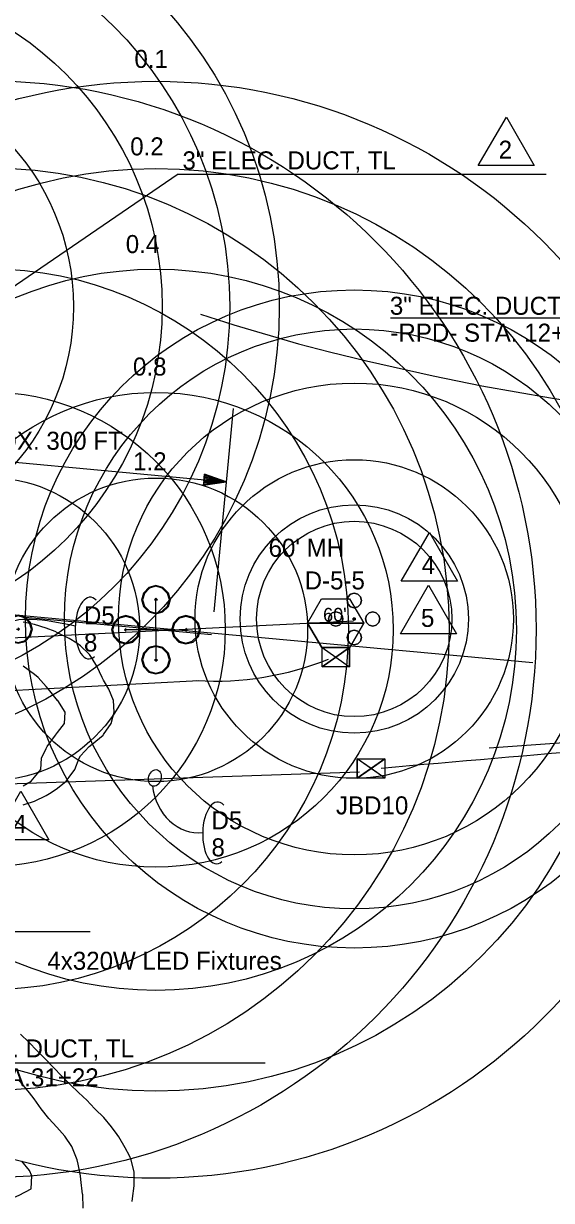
# Model space of a CAD drawing. Extents: x 1638506 to 1658005, y 834807 to 846788.
# Drawn here: x 1641908 to 1642259, y 841855 to 842638 of the extents above; entities that cross this region are included whole.
import ezdxf

# ---------------------------------------------------------------- set-up
doc = ezdxf.new("R2010")
doc.units = 0
for name, color, linetype in [('Default', 7, 'Continuous'), ('Old_Level_1', 7, 'Continuous'), ('Old_Level_2', 7, 'Continuous'), ('Old_Level_4', 7, 'Continuous'), ('Scratch_Level_0', 7, 'Continuous')]:
    doc.layers.add(name, color=color, linetype=linetype)

# ---------------------------------------------------------------- blocks, each defined once
blk = doc.blocks.new('AGI32-IDq87v7p-Project_1-LUMINAIRE-HMLED3_PK3_40K_XXXXX_X_AW_Symbol')
at = {"layer": 'Default'}
for p, q in [((-0.358, 0.62), (-0.62, 0.358)), ((-0.358, 0.62), (-0.62, 0.358)), ((-0.62, 0.358), (-0.358, 0.62)), ((0, 0.716), (-0.358, 0.62)), ((0, 0.716), (-0.358, 0.62)), ((-0.358, 0.62), (0, 0.716)), ((-0.358, 0.62), (-0.358, 0.62)), ((-0.358, 0.62), (-0.358, 0.62)), ((0, 0.68), (-0.322, 0.584)), ((0.358, 0.62), (0, 0.716)), ((0.358, 0.62), (0, 0.716)), ((0, 0.716), (0, 0.716)), ((0, 0.716), (0.358, 0.62)), ((0, 0.716), (0, 0.716)), ((0.322, 0.584), (0, 0.68)), ((0.62, 0.358), (0.358, 0.62)), ((0.62, 0.358), (0.358, 0.62)), ((0.358, 0.62), (0.358, 0.62)), ((0.358, 0.62), (0.62, 0.358)), ((0.358, 0.62), (0.358, 0.62)), ((-0.62, 0.358), (-0.716, 0)), ((-0.62, 0.358), (-0.716, 0)), ((-0.716, 0), (-0.62, 0.358)), ((-0.716, 0), (-0.62, -0.358)), ((-0.716, 0), (-0.716, 0)), ((-0.716, 0), (-0.62, -0.358)), ((-0.62, -0.358), (-0.716, 0)), ((-0.716, 0), (-0.716, 0)), ((-0.584, 0.322), (-0.68, 0)), ((-0.68, 0), (-0.584, -0.322)), ((-0.62, 0.358), (-0.62, 0.358)), ((-0.62, 0.358), (-0.62, 0.358)), ((-0.322, 0.584), (-0.584, 0.322)), ((-0.072, 0), (0.072, 0)), ((0.072, 0), (0, 0.072)), ((0, 0.072), (0, -0.072)), ((0, -0.072), (0.072, 0)), ((0.584, 0.322), (0.322, 0.584)), ((0.68, 0), (0.584, 0.322)), ((0.584, -0.322), (0.68, 0)), ((0.716, 0), (0.62, 0.358)), ((0.716, 0), (0.62, 0.358)), ((0.62, 0.358), (0.62, 0.358)), ((0.62, 0.358), (0.716, 0)), ((0.62, 0.358), (0.62, 0.358)), ((0.62, -0.358), (0.716, 0)), ((0.62, -0.358), (0.716, 0)), ((0.716, 0), (0.62, -0.358)), ((0.716, 0), (0.716, 0)), ((0.716, 0), (0.716, 0)), ((-0.62, -0.358), (-0.358, -0.62)), ((-0.62, -0.358), (-0.62, -0.358)), ((-0.62, -0.358), (-0.358, -0.62)), ((-0.358, -0.62), (-0.62, -0.358)), ((-0.62, -0.358), (-0.62, -0.358)), ((-0.584, -0.322), (-0.322, -0.584)), ((-0.322, -0.584), (0, -0.68)), ((0, -0.68), (0.322, -0.584)), ((0.322, -0.584), (0.584, -0.322)), ((0.358, -0.62), (0.62, -0.358)), ((0.358, -0.62), (0.62, -0.358)), ((0.62, -0.358), (0.358, -0.62)), ((0.62, -0.358), (0.62, -0.358)), ((0.62, -0.358), (0.62, -0.358)), ((-0.358, -0.62), (0, -0.716)), ((-0.358, -0.62), (-0.358, -0.62)), ((-0.358, -0.62), (0, -0.716)), ((0, -0.716), (-0.358, -0.62)), ((-0.358, -0.62), (-0.358, -0.62)), ((0, -0.716), (0.358, -0.62)), ((0, -0.716), (0.358, -0.62)), ((0.358, -0.62), (0, -0.716)), ((0, -0.716), (0, -0.716)), ((0, -0.716), (0, -0.716)), ((0.358, -0.62), (0.358, -0.62)), ((0.358, -0.62), (0.358, -0.62))]:
    blk.add_line(p, q, dxfattribs=at)
blk = doc.blocks.new('AGI32-IDq87v7p-Project_1-LUMINAIRE-HMLED3_PK3_40K_XXXXX_X_AW_1-1')
at = {"layer": 'Default'}
blk.add_blockref('AGI32-IDq87v7p-Project_1-LUMINAIRE-HMLED3_PK3_40K_XXXXX_X_AW_Symbol', (0, 0), dxfattribs=at)
blk = doc.blocks.new('AGI32-IDq87v7p-Project_1-LUMINAIRE-HMLED3_PK3_40K_XXXXX_X_AW_1-2')
at = {"layer": 'Default'}
blk.add_blockref('AGI32-IDq87v7p-Project_1-LUMINAIRE-HMLED3_PK3_40K_XXXXX_X_AW_Symbol', (0, 0), dxfattribs=at)
blk = doc.blocks.new('AGI32-IDq87v7p-Project_1-LUMINAIRE-HMLED3_PK3_40K_XXXXX_X_AW_1-3')
at = {"layer": 'Default'}
blk.add_blockref('AGI32-IDq87v7p-Project_1-LUMINAIRE-HMLED3_PK3_40K_XXXXX_X_AW_Symbol', (0, 0), dxfattribs=at)
blk = doc.blocks.new('AGI32-IDq87v7p-Project_1-LUMINAIRE-HMLED3_PK3_40K_XXXXX_X_AW_1-4')
at = {"layer": 'Default'}
blk.add_blockref('AGI32-IDq87v7p-Project_1-LUMINAIRE-HMLED3_PK3_40K_XXXXX_X_AW_Symbol', (0, 0), dxfattribs=at)

msp = doc.modelspace()

# ---------------------------------------------------------------- linework, layer by layer
at = {"layer": 'Default'}
for p, q in [((1642010.57, 842538.29), (1641772.14, 842375.26)), ((1642010.57, 842538.29), (1642255.7, 842538.29)), ((1642151.91, 842442.51), (1642343.37, 842442.51)), ((1642034.54, 842246.83), (1642047.51, 842382.3)), ((1641771.15, 842358.56), (1642042.57, 842333.49)), ((1642106.43, 842223.18), (1642124.79, 842210.32)), ((1642106.5, 842210.22), (1642124.71, 842223.28)), ((1641805.47, 842189.48), (1642024.29, 842201.21)), ((1642148.2, 842149.18), (1642129.92, 842136.22)), ((1642148.2, 842136.22), (1642129.92, 842149.18)), ((1641811.75, 842129.63), (1642131.4, 842140.38)), ((1641734.52, 842034.25), (1641951.93, 842034.25)), ((1641835.95, 841946.87), (1642068.57, 841946.87))]:
    msp.add_line(p, q, dxfattribs=at)
for points in [[(1642247.71, 842543.86), (1642210.32, 842543.86), (1642229.15, 842576.12)], [(1642196.53, 842267.39), (1642159.14, 842267.39), (1642177.96, 842299.66)], [(1642195.98, 842232.29), (1642158.59, 842232.29), (1642177.42, 842264.56)], [(1642096.79, 842239.27), (1642106.1, 842255.47), (1642124.67, 842255.58), (1642134.16, 842239.48)], [(1642096.79, 842239.27), (1642106.28, 842223.18), (1642124.86, 842223.28), (1642134.16, 842239.48)], [(1642096.79, 842239.27), (1642134.16, 842239.48), (1642124.86, 842223.28), (1642106.28, 842223.18)], [(1642106.43, 842223.18), (1642124.71, 842223.28), (1642124.79, 842210.32), (1642106.5, 842210.22)], [(1642115.61, 842216.75), (1642106.5, 842210.22), (1642106.43, 842223.18)], [(1642115.61, 842216.75), (1642124.79, 842210.32), (1642124.71, 842223.28)], [(1642148.2, 842136.22), (1642129.92, 842136.22), (1642129.92, 842149.18), (1642148.2, 842149.18)], [(1642139.06, 842142.7), (1642129.92, 842149.18), (1642129.92, 842136.22)], [(1642139.06, 842142.7), (1642148.2, 842149.18), (1642148.2, 842136.22)], [(1641924.49, 842095.2), (1641887.1, 842095.2), (1641905.92, 842127.47)]]:
    msp.add_lwpolyline(points, close=True, dxfattribs=at)
msp.add_lwpolyline([(1642027.83, 842334.85), (1642027.9, 842335.59), (1642042.57, 842333.49), (1642027.97, 842336.27), (1642028.03, 842337.01), (1642042.57, 842333.49), (1642028.1, 842337.75), (1642028.17, 842338.48), (1642042.57, 842333.49), (1642027.54, 842331.16), (1642027.56, 842331.9), (1642042.57, 842333.49), (1642027.68, 842332.63), (1642027.7, 842333.38), (1642042.57, 842333.49), (1642027.77, 842334.11), (1642028.17, 842338.48), (1642027.54, 842331.16), (1642042.57, 842333.49), (1642028.17, 842338.48)], dxfattribs=at)
for centre, radius, start, end in [((1642034.78, 842404.72), 203.92, 266.69166, 291.87903), ((1643863.61, 823017.34), 19202.35, 94.226402, 95.13232)]:
    msp.add_arc(centre, radius, start, end, dxfattribs=at)
for centre, major_axis, ratio, start_param, end_param in [((1641951.58, 842236.11), (-0.49, -20.52), 0.466223, 2.710831, 4.712389), ((1641951.58, 842236.11), (-0.49, -20.52), 0.466223, 4.712389, 6.681485), ((1642023.16, 842134.35), (-3.78, 34.34), 0.862742, 1.570796, 3.141593), ((1642036.5, 842099.78), (-0.49, -20.52), 0.466223, 2.710831, 4.712389), ((1642036.5, 842099.78), (-0.49, -20.52), 0.466223, 4.712389, 6.681485)]:
    msp.add_ellipse(centre, major_axis=major_axis, ratio=ratio, start_param=start_param, end_param=end_param, dxfattribs=at)
msp.add_ellipse((1641995.1, 842136.38), major_axis=(1.72, 5.4), ratio=0.730797, dxfattribs=at)
msp.add_spline([(1641885.57, 842199.06), (1641893.13, 842236.61), (1641942.06, 842237.66)], degree=3, dxfattribs=at)
at = {"layer": 'Old_Level_1'}
for q in [(1641995.81, 842254.97), (1641975.81, 842234.97), (1642015.81, 842234.97), (1641995.81, 842214.97), (1641995.81, 842234.97)]:
    msp.add_line((1641995.81, 842234.97), q, dxfattribs=at)
for radius in [365, 307, 240, 158, 101]:
    msp.add_circle((1641995.81, 842234.97), radius, dxfattribs=at)
at = {"layer": 'Old_Level_2'}
for p, q in [((1641373.11, 842293.63), (1642246.71, 842213.27)), ((1641584.36, 842214), (1642127.44, 842240.91)), ((1641584.36, 842214), (1642127.44, 842240.91)), ((1641908.82, 842243.38), (1642032.71, 842231.81)), ((1642519.11, 842177.39), (1642217.73, 842156.22))]:
    msp.add_line(p, q, dxfattribs=at)
msp.add_lwpolyline([(1642025.39, 842444.99), (1642047.66, 842437.99), (1642090.85, 842425.3), (1642111.35, 842420.03), (1642135.93, 842413.98), (1642180.4, 842403.97), (1642212.86, 842397.26), (1642258.65, 842389.41), (1642289.59, 842384.48), (1642317.7, 842380.48), (1642343.73, 842376.94), (1642368.27, 842374.07), (1642394.7, 842371.65), (1642420.5, 842369.62)], dxfattribs=at)
at = {"layer": 'Old_Level_4'}
for radius in [365, 307, 240, 158, 101]:
    msp.add_circle((1641883.97, 842235.35), radius, dxfattribs=at)
at = {"layer": 'Scratch_Level_0'}
for points in [[(1642123.72, 842252.05), (1642125.47, 842250.29), (1642127.87, 842249.65), (1642130.27, 842250.29), (1642132.03, 842252.05), (1642132.67, 842254.45), (1642132.03, 842256.85), (1642130.27, 842258.61), (1642127.87, 842259.25), (1642125.47, 842258.61), (1642123.72, 842256.85), (1642123.07, 842254.45)], [(1642123.72, 842252.05), (1642125.47, 842250.29), (1642127.87, 842249.65), (1642130.27, 842250.29), (1642132.03, 842252.05), (1642132.67, 842254.45), (1642132.03, 842256.85), (1642130.27, 842258.61), (1642127.87, 842259.25), (1642125.47, 842258.61), (1642123.72, 842256.85), (1642123.07, 842254.45)], [(1642123.72, 842256.85), (1642123.07, 842254.45), (1642123.07, 842254.45)], [(1642125.47, 842258.61), (1642123.72, 842256.85), (1642123.72, 842256.85)], [(1642127.87, 842259.25), (1642125.47, 842258.61), (1642125.47, 842258.61)], [(1642130.27, 842258.61), (1642127.87, 842259.25), (1642127.87, 842259.25)], [(1642132.03, 842256.85), (1642130.27, 842258.61), (1642130.27, 842258.61)], [(1642132.67, 842254.45), (1642132.03, 842256.85), (1642132.03, 842256.85)], [(1642123.07, 842254.45), (1642123.72, 842252.05), (1642123.72, 842252.05)], [(1642123.72, 842252.05), (1642125.47, 842250.29), (1642125.47, 842250.29)], [(1642125.47, 842250.29), (1642127.87, 842249.65), (1642127.87, 842249.65)], [(1642127.87, 842249.65), (1642130.27, 842250.29), (1642130.27, 842250.29)], [(1642130.27, 842250.29), (1642132.03, 842252.05), (1642132.03, 842252.05)], [(1642132.03, 842252.05), (1642132.67, 842254.45), (1642132.67, 842254.45)], [(1642117.97, 842237.99), (1642119.73, 842239.75), (1642120.37, 842242.15), (1642119.73, 842244.55), (1642117.97, 842246.31), (1642115.57, 842246.95), (1642113.17, 842246.31), (1642111.42, 842244.55), (1642110.77, 842242.15), (1642111.42, 842239.75), (1642113.17, 842237.99), (1642115.57, 842237.35)], [(1642117.97, 842237.99), (1642119.73, 842239.75), (1642120.37, 842242.15), (1642119.73, 842244.55), (1642117.97, 842246.31), (1642115.57, 842246.95), (1642113.17, 842246.31), (1642111.42, 842244.55), (1642110.77, 842242.15), (1642111.42, 842239.75), (1642113.17, 842237.99), (1642115.57, 842237.35)], [(1642111.42, 842244.55), (1642110.77, 842242.15), (1642110.77, 842242.15)], [(1642110.77, 842242.15), (1642111.42, 842239.75), (1642111.42, 842239.75)], [(1642113.17, 842246.31), (1642111.42, 842244.55), (1642111.42, 842244.55)], [(1642115.57, 842246.95), (1642113.17, 842246.31), (1642113.17, 842246.31)], [(1642117.97, 842246.31), (1642115.57, 842246.95), (1642115.57, 842246.95)], [(1642119.73, 842244.55), (1642117.97, 842246.31), (1642117.97, 842246.31)], [(1642120.37, 842242.15), (1642119.73, 842244.55), (1642119.73, 842244.55)], [(1642119.73, 842239.75), (1642120.37, 842242.15), (1642120.37, 842242.15)], [(1642127.25, 842241.53), (1642128.5, 842241.53), (1642128.5, 842242.78), (1642127.25, 842242.78)], [(1642127.25, 842241.53), (1642128.5, 842241.53), (1642128.5, 842242.78), (1642127.25, 842242.78)], [(1642128.5, 842242.78), (1642127.25, 842242.78), (1642127.25, 842242.78), (1642128.5, 842242.78)], [(1642127.25, 842242.78), (1642127.25, 842241.53), (1642127.25, 842241.53), (1642127.25, 842242.78)], [(1642127.25, 842241.53), (1642128.5, 842241.53), (1642128.5, 842241.53), (1642127.25, 842241.53)], [(1642128.5, 842241.53), (1642128.5, 842242.78), (1642128.5, 842242.78), (1642128.5, 842241.53)], [(1642137.77, 842246.31), (1642136.02, 842244.55), (1642135.37, 842242.15), (1642136.02, 842239.75), (1642137.77, 842237.99), (1642140.17, 842237.35), (1642142.57, 842237.99), (1642144.33, 842239.75), (1642144.97, 842242.15), (1642144.33, 842244.55), (1642142.57, 842246.31), (1642140.17, 842246.95)], [(1642137.77, 842246.31), (1642136.02, 842244.55), (1642135.37, 842242.15), (1642136.02, 842239.75), (1642137.77, 842237.99), (1642140.17, 842237.35), (1642142.57, 842237.99), (1642144.33, 842239.75), (1642144.97, 842242.15), (1642144.33, 842244.55), (1642142.57, 842246.31), (1642140.17, 842246.95)], [(1642136.02, 842244.55), (1642135.37, 842242.15), (1642135.37, 842242.15)], [(1642135.37, 842242.15), (1642136.02, 842239.75), (1642136.02, 842239.75)], [(1642137.77, 842246.31), (1642136.02, 842244.55), (1642136.02, 842244.55)], [(1642140.17, 842246.95), (1642137.77, 842246.31), (1642137.77, 842246.31)], [(1642142.57, 842246.31), (1642140.17, 842246.95), (1642140.17, 842246.95)], [(1642144.33, 842244.55), (1642142.57, 842246.31), (1642142.57, 842246.31)], [(1642144.97, 842242.15), (1642144.33, 842244.55), (1642144.33, 842244.55)], [(1642144.33, 842239.75), (1642144.97, 842242.15), (1642144.97, 842242.15)], [(1642111.42, 842239.75), (1642113.17, 842237.99), (1642113.17, 842237.99)], [(1642113.17, 842237.99), (1642115.57, 842237.35), (1642115.57, 842237.35)], [(1642115.57, 842237.35), (1642117.97, 842237.99), (1642117.97, 842237.99)], [(1642117.97, 842237.99), (1642119.73, 842239.75), (1642119.73, 842239.75)], [(1642132.03, 842232.25), (1642130.27, 842234.01), (1642127.87, 842234.65), (1642125.47, 842234.01), (1642123.72, 842232.25), (1642123.07, 842229.85), (1642123.72, 842227.45), (1642125.47, 842225.69), (1642127.87, 842225.05), (1642130.27, 842225.69), (1642132.03, 842227.45), (1642132.67, 842229.85)], [(1642132.03, 842232.25), (1642130.27, 842234.01), (1642127.87, 842234.65), (1642125.47, 842234.01), (1642123.72, 842232.25), (1642123.07, 842229.85), (1642123.72, 842227.45), (1642125.47, 842225.69), (1642127.87, 842225.05), (1642130.27, 842225.69), (1642132.03, 842227.45), (1642132.67, 842229.85)], [(1642125.47, 842234.01), (1642123.72, 842232.25), (1642123.72, 842232.25)], [(1642127.87, 842234.65), (1642125.47, 842234.01), (1642125.47, 842234.01)], [(1642130.27, 842234.01), (1642127.87, 842234.65), (1642127.87, 842234.65)], [(1642132.03, 842232.25), (1642130.27, 842234.01), (1642130.27, 842234.01)], [(1642136.02, 842239.75), (1642137.77, 842237.99), (1642137.77, 842237.99)], [(1642137.77, 842237.99), (1642140.17, 842237.35), (1642140.17, 842237.35)], [(1642140.17, 842237.35), (1642142.57, 842237.99), (1642142.57, 842237.99)], [(1642142.57, 842237.99), (1642144.33, 842239.75), (1642144.33, 842239.75)], [(1642123.72, 842232.25), (1642123.07, 842229.85), (1642123.07, 842229.85)], [(1642123.07, 842229.85), (1642123.72, 842227.45), (1642123.72, 842227.45)], [(1642123.72, 842227.45), (1642125.47, 842225.69), (1642125.47, 842225.69)], [(1642125.47, 842225.69), (1642127.87, 842225.05), (1642127.87, 842225.05)], [(1642127.87, 842225.05), (1642130.27, 842225.69), (1642130.27, 842225.69)], [(1642130.27, 842225.69), (1642132.03, 842227.45), (1642132.03, 842227.45)], [(1642132.67, 842229.85), (1642132.03, 842232.25), (1642132.03, 842232.25)], [(1642132.03, 842227.45), (1642132.67, 842229.85), (1642132.67, 842229.85)]]:
    msp.add_lwpolyline(points, close=True, dxfattribs=at)
for points in [[(1641964.48, 842195.47), (1641960.95, 842201.34), (1641959.97, 842203.12), (1641956.37, 842210.77), (1641953.3, 842215.9), (1641951.58, 842218.42), (1641945.65, 842224.32), (1641943.22, 842226.07), (1641938, 842229.06), (1641930.35, 842232.96), (1641928.77, 842233.72), (1641922.7, 842236), (1641915.05, 842238.48), (1641907.4, 842240.11)], [(1641930.41, 842187.82), (1641930.35, 842187.89), (1641924.24, 842195.47), (1641922.7, 842197.29), (1641917.31, 842203.12), (1641915.05, 842205.24), (1641907.4, 842210.75)], [(1641907.4, 842118.45), (1641908.82, 842118.97), (1641915.05, 842120.87), (1641922.7, 842124.7), (1641926.11, 842126.62), (1641930.35, 842129.52), (1641935.95, 842134.27), (1641938, 842136.95), (1641941.72, 842141.92), (1641944.77, 842149.57), (1641945.65, 842151.02), (1641951.31, 842157.22), (1641953.3, 842158.88), (1641960.66, 842164.87), (1641960.95, 842165.3), (1641965.99, 842172.52), (1641967.89, 842180.17), (1641967.5, 842187.82), (1641964.48, 842195.47)], [(1641907.4, 842131.13), (1641912.73, 842134.27), (1641915.05, 842136.81), (1641919.23, 842141.92), (1641919.7, 842149.57), (1641922.7, 842155.96), (1641923.47, 842157.22), (1641929.04, 842164.87), (1641930.35, 842166.68), (1641934.88, 842172.52), (1641935.48, 842180.17), (1641930.41, 842187.82)], [(1641980.08, 841854.51), (1641980.2, 841856.54), (1641981.22, 841864.93), (1641981.36, 841870.91), (1641981.25, 841873.96), (1641979.37, 841882.11), (1641978.25, 841884.88), (1641975.42, 841890.19), (1641971.02, 841897.57), (1641970.09, 841899.06), (1641966.17, 841904.22), (1641961.01, 841910.39), (1641955.4, 841915.85), (1641952.11, 841919.41), (1641950.03, 841921.67), (1641944.31, 841926.94), (1641938.74, 841932.45), (1641933.16, 841937.96), (1641927.67, 841943.6), (1641927.09, 841944.18), (1641922.22, 841949.3), (1641916.68, 841954.86), (1641911.17, 841960.46), (1641905.55, 841965.9)], [(1641947.03, 841859.33), (1641947.02, 841859.43), (1641945.88, 841869.09), (1641945.55, 841871.46), (1641944.09, 841879.26), (1641943.3, 841882.25), (1641939.77, 841890.99), (1641939.75, 841891.03), (1641935.17, 841898.05), (1641929.79, 841903.87), (1641924.45, 841909.69), (1641924.43, 841909.72), (1641919.39, 841916.07), (1641914.63, 841922.87), (1641911.53, 841926.86), (1641909.62, 841929.28), (1641904.49, 841935.47)], [(1641913.22, 841871.57), (1641911.67, 841875.08), (1641906.51, 841881.24)], [(1641896.64, 841854.88), (1641900.11, 841856.7), (1641904.81, 841858.79), (1641912.71, 841862.85), (1641913.22, 841871.57)], [(1641947.25, 841850.16), (1641947.03, 841859.33)]]:
    msp.add_lwpolyline(points, dxfattribs=at)
for centre, radius in [((1641780.93, 842450.01), 297), ((1641780.93, 842450.01), 264), ((1641780.93, 842450.01), 219), ((1641780.93, 842450.01), 160), ((1642127.87, 842242.15), 219), ((1642127.87, 842242.15), 193), ((1642127.87, 842242.15), 157), ((1642127.87, 842242.15), 106), ((1642127.87, 842242.15), 76), ((1642127.87, 842242.15), 65)]:
    msp.add_circle(centre, radius, dxfattribs=at)

# ---------------------------------------------------------------- block references
at = {"layer": 'Old_Level_1'}
for name, p, xscale, yscale, rotation in [('AGI32-IDq87v7p-Project_1-LUMINAIRE-HMLED3_PK3_40K_XXXXX_X_AW_1-2', (1641995.81, 842254.97), 13.123333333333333, 13.123333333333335, 90.00007750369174), ('AGI32-IDq87v7p-Project_1-LUMINAIRE-HMLED3_PK3_40K_XXXXX_X_AW_1-3', (1641975.81, 842234.97), 13.123333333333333, 13.123333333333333, -179.99984499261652), ('AGI32-IDq87v7p-Project_1-LUMINAIRE-HMLED3_PK3_40K_XXXXX_X_AW_1-4', (1641995.81, 842214.97), 13.123333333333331, 13.123333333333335, -89.99976748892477)]:
    msp.add_blockref(name, p, dxfattribs=dict(at, xscale=xscale, yscale=yscale, rotation=rotation))
at = {"layer": 'Old_Level_1', "xscale": 13.123333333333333, "yscale": 13.123333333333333}
msp.add_blockref('AGI32-IDq87v7p-Project_1-LUMINAIRE-HMLED3_PK3_40K_XXXXX_X_AW_1-1', (1642015.81, 842234.97), dxfattribs=at)
at = {"layer": 'Old_Level_4', "xscale": 13.123333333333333, "yscale": 13.123333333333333}
msp.add_blockref('AGI32-IDq87v7p-Project_1-LUMINAIRE-HMLED3_PK3_40K_XXXXX_X_AW_1-1', (1641903.97, 842235.35), dxfattribs=at)

# ---------------------------------------------------------------- texts
at = {"layer": 'Default'}
for s, p in [('2', (1642224.02, 842548.46)), ('3" ELEC. DUCT, TL', (1642013.49, 842541.37)), ('3" ELEC. DUCT, TL', (1642151.6, 842444.61)), ('-RPD- STA. 12+00', (1642151.91, 842426.69)), ('APPROX. 300 FT', (1641847.06, 842354.77)), ('4', (1642172.78, 842272)), ('D-5-5', (1642094.82, 842261.82)), ('D5', (1641947.87, 842238.52)), ('5', (1642172.3, 842236.9)), ('8', (1641947.87, 842220.52)), ('JBD10', (1642115.69, 842112.12)), ('4', (1641900.74, 842099.81)), ('D5', (1642032.8, 842102.19)), ('8', (1642032.8, 842084.19)), ('4" ELEC. DUCT, TL', (1641839.07, 841950.36)), ('-Y1- STA.31+22', (1641842.16, 841931.09))]:
    msp.add_text(s, height=12, dxfattribs=at).set_placement(p)
msp.add_text("60'", height=9, rotation=0.33283, dxfattribs=at).set_placement((1642107.14, 842240.51))
at = {"layer": 'Old_Level_1'}
for s, p in [('0.1', (1641981.48, 842608.9)), ('0.2', (1641978.68, 842550.68)), ('0.4', (1641975.72, 842485.67)), ('0.8', (1641980.52, 842404.16)), ('1.2', (1641980.62, 842341.08))]:
    msp.add_text(s, height=12, dxfattribs=at).set_placement(p)
at = {"layer": 'Scratch_Level_0'}
for s, p in [("60' MH", (1642070.81, 842283.56)), ('4x320W LED Fixtures', (1641923.52, 842008.69))]:
    msp.add_text(s, height=12, dxfattribs=at).set_placement(p)

doc.saveas('drawing.dxf')
